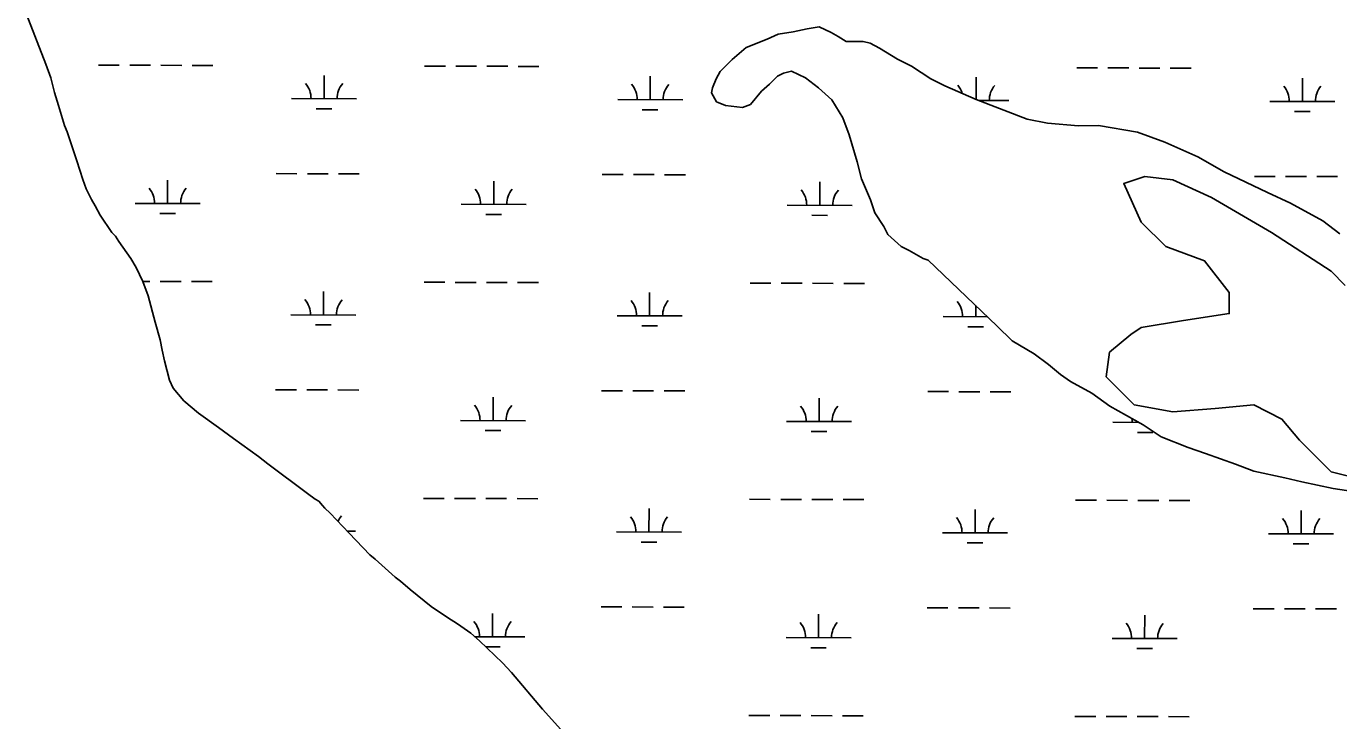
# Model space of a CAD drawing. Extents: x 3161615 to 3199515, y 867541 to 892976.
# Drawn here: x 3172079 to 3174099, y 883456 to 884524 of the extents above; entities that cross this region are included whole.
import ezdxf

# ---------------------------------------------------------------- set-up
doc = ezdxf.new("R2010")
doc.units = 0
for name, color, linetype in [('V-SITE-VEGE', 7, 'Continuous'), ('V-TOPO-SHOR', 7, 'Continuous'), ('V-WETL-SWMP', 7, 'Continuous')]:
    doc.layers.add(name, color=color, linetype=linetype)

msp = doc.modelspace()

# ---------------------------------------------------------------- linework, layer by layer
at = {"layer": 'V-SITE-VEGE'}
for p, q in [((3173219.4, 884504.4), (3173236.3, 884512.3)), ((3173236.3, 884512.3), (3173259.4, 884515.6)), ((3173259.4, 884515.6), (3173281, 884520.4)), ((3173281, 884520.4), (3173299.5, 884523.6)), ((3173299.5, 884523.6), (3173318, 884514.5)), ((3173318, 884514.5), (3173328.9, 884508.4)), ((3173328.9, 884508.4), (3173341.3, 884500.8)), ((3173165.7, 884473.2), (3173187.1, 884491.8)), ((3173187.1, 884491.8), (3173219.4, 884504.4)), ((3173341.3, 884500.8), (3173367.5, 884501)), ((3173367.5, 884501), (3173378.3, 884498.1)), ((3173378.3, 884498.1), (3173392.3, 884490.5)), ((3173392.3, 884490.5), (3173420.2, 884473.7)), ((3173147.3, 884454.5), (3173165.7, 884473.2)), ((3173420.2, 884473.7), (3173441.9, 884463.1)), ((3173141.2, 884443.6), (3173147.3, 884454.5)), ((3173235.3, 884447.5), (3173223.1, 884435.1)), ((3173244.5, 884452.2), (3173235.3, 884447.5)), ((3173256.8, 884455.4), (3173244.5, 884452.2)), ((3173278.5, 884444.8), (3173256.8, 884455.4)), ((3173441.9, 884463.1), (3173471.3, 884443.3)), ((3173133.7, 884422), (3173135.2, 884429.7)), ((3173135.2, 884429.7), (3173141.2, 884443.6)), ((3173223.1, 884435.1), (3173210.8, 884424.2)), ((3173298.7, 884429.5), (3173278.5, 884444.8)), ((3173318.9, 884411.2), (3173298.7, 884429.5)), ((3173471.3, 884443.3), (3173493, 884432.7)), ((3173493, 884432.7), (3173541, 884411.5)), ((3173141.5, 884408.2), (3173133.7, 884422)), ((3173155.5, 884402.1), (3173141.5, 884408.2)), ((3173210.8, 884424.2), (3173194, 884404)), ((3173336.1, 884383.6), (3173318.9, 884411.2)), ((3173541, 884411.5), (3173619.9, 884381.3)), ((3173181.7, 884399.2), (3173155.5, 884402.1)), ((3173194, 884404), (3173181.7, 884399.2)), ((3173345.6, 884357.4), (3173336.1, 884383.6)), ((3173619.9, 884381.3), (3173650.8, 884375.4)), ((3173650.8, 884375.4), (3173698.7, 884371.1)), ((3173698.7, 884371.1), (3173729.5, 884371.4)), ((3173729.5, 884371.4), (3173789.8, 884361.1)), ((3173358.2, 884315.9), (3173345.6, 884357.4)), ((3173789.8, 884361.1), (3173831.5, 884346)), ((3173831.5, 884346), (3173882.6, 884323.3)), ((3173364.6, 884289.7), (3173358.2, 884315.9)), ((3173882.6, 884323.3), (3173922.9, 884300.5)), ((3173378.8, 884257.4), (3173364.6, 884289.7)), ((3173922.9, 884300.5), (3173989.5, 884268.6)), ((3173989.5, 884268.6), (3174025.1, 884252)), ((3173385.1, 884237.4), (3173378.8, 884257.4)), ((3174025.1, 884252), (3174074.7, 884224.6)), ((3173399.2, 884215.9), (3173385.1, 884237.4)), ((3174074.7, 884224.6), (3174101.1, 884204.8)), ((3173405.4, 884203.7), (3173399.2, 884215.9)), ((3173425.7, 884185.3), (3173405.4, 884203.7)), ((3173438, 884179.2), (3173425.7, 884185.3)), ((3173459.7, 884167.1), (3173438, 884179.2)), ((3173467.5, 884164.1), (3173459.7, 884167.1)), ((3173573.2, 884063.1), (3173467.5, 884164.1)), ((3173596.5, 884040.2), (3173573.2, 884063.1)), ((3173630.6, 884020.4), (3173596.5, 884040.2)), ((3173652.4, 884003.6), (3173630.6, 884020.4)), ((3173671, 883988.4), (3173652.4, 884003.6)), ((3173686.5, 883977.7), (3173671, 883988.4)), ((3173719.1, 883959.5), (3173686.5, 883977.7)), ((3173747, 883939.6), (3173719.1, 883959.5)), ((3173798.1, 883910.7), (3173747, 883939.6)), ((3173826, 883892.5), (3173798.1, 883910.7)), ((3173867.8, 883875.8), (3173826, 883892.5)), ((3173894.1, 883866.8), (3173867.8, 883875.8)), ((3173940.5, 883850.2), (3173894.1, 883866.8)), ((3173968.4, 883839.7), (3173940.5, 883850.2)), ((3174016.3, 883829.3), (3173968.4, 883839.7)), ((3174042.6, 883823.3), (3174016.3, 883829.3)), ((3174090.5, 883812.9), (3174042.6, 883823.3)), ((3174121.4, 883808.5), (3174090.5, 883812.9))]:
    msp.add_line(p, q, dxfattribs=at)
at = {"layer": 'V-TOPO-SHOR'}
msp.add_lwpolyline([(3174109.3, 884125.5), (3174087.6, 884147.2), (3173995.6, 884206.7), (3173903.6, 884260.9), (3173844.1, 884287.9), (3173800.8, 884293.3), (3173768.3, 884282.5), (3173795.3, 884223), (3173833.2, 884185.1), (3173892.8, 884163.4), (3173930.7, 884114.7), (3173930.7, 884082.2), (3173860.3, 884071.4), (3173795.3, 884060.6), (3173779.1, 884049.7), (3173746.6, 884022.7), (3173741.2, 883984.8), (3173784.5, 883941.5), (3173844.1, 883930.7), (3173909, 883936.1), (3173968.6, 883941.5), (3174011.9, 883919.8), (3174038.9, 883887.3), (3174087.6, 883838.6), (3174131, 883827.8)], dxfattribs=at)
at = {"layer": 'V-WETL-SWMP'}
for p, q in [((3172109.1, 884465.7), (3172079.1, 884543.8)), ((3173236.3, 884512.3), (3173219.4, 884504.4)), ((3173259.4, 884515.6), (3173236.3, 884512.3)), ((3173281, 884520.4), (3173259.4, 884515.6)), ((3173299.5, 884523.6), (3173281, 884520.4)), ((3173318, 884514.5), (3173299.5, 884523.6)), ((3173328.9, 884508.4), (3173318, 884514.5)), ((3173341.3, 884500.8), (3173328.9, 884508.4)), ((3173187.1, 884491.8), (3173165.7, 884473.2)), ((3173219.4, 884504.4), (3173187.1, 884491.8)), ((3173367.5, 884501), (3173341.3, 884500.8)), ((3173378.3, 884498.1), (3173367.5, 884501)), ((3173392.3, 884490.5), (3173378.3, 884498.1)), ((3173420.2, 884473.7), (3173392.3, 884490.5)), ((3172116.9, 884444.8), (3172109.1, 884465.7)), ((3173165.7, 884473.2), (3173147.3, 884454.5)), ((3173441.9, 884463.1), (3173420.2, 884473.7)), ((3172190.4, 884464.4), (3172222.4, 884464.3)), ((3172238.4, 884464.3), (3172270.4, 884464.2)), ((3172286.4, 884464.2), (3172318.4, 884464.1)), ((3172334.4, 884464), (3172366.4, 884463.9)), ((3172537.6, 884412.7), (3172537.7, 884448.7)), ((3172692.3, 884463), (3172724.3, 884463)), ((3172740.3, 884462.9), (3172772.3, 884462.8)), ((3172788.3, 884462.8), (3172820.3, 884462.7)), ((3172836.3, 884462.6), (3172868.3, 884462.6)), ((3173039.5, 884411.3), (3173039.6, 884447.3)), ((3173147.3, 884454.5), (3173141.2, 884443.6)), ((3173223.1, 884435.1), (3173235.3, 884447.5)), ((3173235.3, 884447.5), (3173244.5, 884452.2)), ((3173244.5, 884452.2), (3173256.8, 884455.4)), ((3173256.8, 884455.4), (3173278.5, 884444.8)), ((3173471.3, 884443.3), (3173441.9, 884463.1)), ((3173541.4, 884411.3), (3173541.5, 884446)), ((3173696.1, 884460.3), (3173728.1, 884460.2)), ((3173744.1, 884460.1), (3173776.1, 884460.1)), ((3173792.1, 884460), (3173824.1, 884459.9)), ((3173840.1, 884459.9), (3173872.1, 884459.8)), ((3172122.7, 884422.1), (3172116.9, 884444.8)), ((3173135.2, 884429.7), (3173133.7, 884422)), ((3173141.2, 884443.6), (3173135.2, 884429.7)), ((3173210.8, 884424.2), (3173223.1, 884435.1)), ((3173278.5, 884444.8), (3173298.7, 884429.5)), ((3173298.7, 884429.5), (3173318.9, 884411.2)), ((3173493, 884432.7), (3173471.3, 884443.3)), ((3173541, 884411.5), (3173493, 884432.7)), ((3174043.3, 884408.6), (3174043.4, 884444.6)), ((3172128.6, 884402.2), (3172122.7, 884422.1)), ((3172487.6, 884412.9), (3172587.6, 884412.6)), ((3172989.5, 884411.5), (3173089.5, 884411.2)), ((3173133.7, 884422), (3173141.5, 884408.2)), ((3173141.5, 884408.2), (3173155.5, 884402.1)), ((3173194, 884404), (3173210.8, 884424.2)), ((3173318.9, 884411.2), (3173336.1, 884383.6)), ((3173619.9, 884381.3), (3173541, 884411.5)), ((3173545, 884409.9), (3173591.4, 884409.8)), ((3173993.3, 884408.7), (3174093.3, 884408.4)), ((3172138.2, 884371.7), (3172128.6, 884402.2)), ((3172525.5, 884397.3), (3172549.5, 884397.3)), ((3173027.4, 884395.9), (3173051.4, 884395.9)), ((3173155.5, 884402.1), (3173181.7, 884399.2)), ((3173181.7, 884399.2), (3173194, 884404)), ((3174031.2, 884393.2), (3174055.2, 884393.1)), ((3172141.9, 884362), (3172138.2, 884371.7)), ((3173336.1, 884383.6), (3173345.6, 884357.4)), ((3173650.8, 884375.4), (3173619.9, 884381.3)), ((3173698.7, 884371.1), (3173650.8, 884375.4)), ((3173729.5, 884371.4), (3173698.7, 884371.1)), ((3173789.8, 884361.1), (3173729.5, 884371.4)), ((3172157, 884317.4), (3172141.9, 884362)), ((3173345.6, 884357.4), (3173358.2, 884315.9)), ((3173831.5, 884346), (3173789.8, 884361.1)), ((3173882.6, 884323.3), (3173831.5, 884346)), ((3172166.1, 884288.3), (3172157, 884317.4)), ((3173358.2, 884315.9), (3173364.6, 884289.7)), ((3173922.9, 884300.5), (3173882.6, 884323.3)), ((3172171.6, 884274.2), (3172166.1, 884288.3)), ((3172296.6, 884251.5), (3172296.7, 884287.5)), ((3172463.8, 884297.5), (3172495.8, 884297.4)), ((3172511.8, 884297.4), (3172543.8, 884297.3)), ((3172559.8, 884297.2), (3172591.8, 884297.1)), ((3172798.6, 884250.1), (3172798.7, 884286.1)), ((3172965.7, 884296.1), (3172997.7, 884296)), ((3173013.7, 884296), (3173045.7, 884295.9)), ((3173061.7, 884295.8), (3173093.7, 884295.8)), ((3173300.5, 884248.8), (3173300.6, 884284.8)), ((3173364.6, 884289.7), (3173378.8, 884257.4)), ((3173989.5, 884268.6), (3173922.9, 884300.5)), ((3173969.6, 884293.3), (3174001.6, 884293.3)), ((3174017.6, 884293.2), (3174049.6, 884293.1)), ((3174065.6, 884293.1), (3174097.6, 884293)), ((3172179.5, 884257.7), (3172171.6, 884274.2)), ((3174025.1, 884252), (3173989.5, 884268.6)), ((3172185.1, 884248), (3172179.5, 884257.7)), ((3172193.1, 884233.4), (3172185.1, 884248)), ((3172246.6, 884251.7), (3172346.6, 884251.4)), ((3172748.6, 884250.3), (3172848.6, 884250)), ((3173250.5, 884248.9), (3173350.5, 884248.6)), ((3173378.8, 884257.4), (3173385.1, 884237.4)), ((3174074.7, 884224.6), (3174025.1, 884252)), ((3172210.9, 884207), (3172193.1, 884233.4)), ((3172284.6, 884236.1), (3172308.6, 884236.1)), ((3172786.5, 884234.7), (3172810.5, 884234.7)), ((3173288.4, 884233.4), (3173312.4, 884233.3)), ((3173385.1, 884237.4), (3173399.2, 884215.9)), ((3174101.1, 884204.8), (3174074.7, 884224.6)), ((3172216.6, 884201.1), (3172210.9, 884207)), ((3173399.2, 884215.9), (3173405.4, 884203.7)), ((3173405.4, 884203.7), (3173425.7, 884185.3)), ((3172221.8, 884193.3), (3172216.6, 884201.1)), ((3172240.1, 884167), (3172221.8, 884193.3)), ((3173425.7, 884185.3), (3173438, 884179.2)), ((3172248.5, 884152.9), (3172240.1, 884167)), ((3173438, 884179.2), (3173459.7, 884167.1)), ((3173459.7, 884167.1), (3173467.5, 884164.1)), ((3173467.5, 884164.1), (3173573.2, 884063.1)), ((3172258.7, 884131.5), (3172248.5, 884152.9)), ((3172258.7, 884131.6), (3172269.5, 884131.5)), ((3172267, 884109.2), (3172258.7, 884131.5)), ((3172285.5, 884131.5), (3172317.5, 884131.4)), ((3172333.5, 884131.4), (3172365.5, 884131.3)), ((3172691.4, 884130.4), (3172723.4, 884130.3)), ((3172739.4, 884130.2), (3172771.4, 884130.2)), ((3172787.4, 884130.1), (3172819.4, 884130)), ((3172835.4, 884130), (3172867.4, 884129.9)), ((3173193.3, 884129), (3173225.3, 884128.9)), ((3173241.3, 884128.9), (3173273.3, 884128.8)), ((3173289.3, 884128.7), (3173321.3, 884128.6)), ((3173337.3, 884128.6), (3173369.3, 884128.5)), ((3172277.8, 884069), (3172267, 884109.2)), ((3172536.6, 884080.1), (3172536.7, 884116.1)), ((3173038.6, 884078.7), (3173038.6, 884114.7)), ((3173540.5, 884077.3), (3173540.5, 884094.4)), ((3172285.5, 884041.9), (3172277.8, 884069)), ((3172486.6, 884080.2), (3172586.6, 884079.9)), ((3172524.6, 884064.7), (3172548.6, 884064.6)), ((3172988.6, 884078.8), (3173088.6, 884078.5)), ((3173026.5, 884063.3), (3173050.5, 884063.2)), ((3173490.5, 884077.4), (3173558.4, 884077.2)), ((3173528.4, 884061.9), (3173552.4, 884061.8)), ((3173573.2, 884063.1), (3173596.5, 884040.2)), ((3172288.1, 884025.9), (3172285.5, 884041.9)), ((3172291.7, 884009.5), (3172288.1, 884025.9)), ((3173596.5, 884040.2), (3173630.6, 884020.4)), ((3172299.4, 883979.9), (3172291.7, 884009.5)), ((3173630.6, 884020.4), (3173652.4, 884003.6)), ((3173652.4, 884003.6), (3173671, 883988.4)), ((3173671, 883988.4), (3173686.5, 883977.7)), ((3172305.4, 883967.3), (3172299.4, 883979.9)), ((3172321.9, 883947.7), (3172305.4, 883967.3)), ((3172462.9, 883964.8), (3172494.9, 883964.7)), ((3172510.9, 883964.7), (3172542.9, 883964.6)), ((3172558.9, 883964.6), (3172590.9, 883964.5)), ((3172964.8, 883963.4), (3172996.8, 883963.4)), ((3173012.8, 883963.3), (3173044.8, 883963.2)), ((3173060.8, 883963.2), (3173092.8, 883963.1)), ((3173466.7, 883962.1), (3173498.7, 883962)), ((3173514.7, 883961.9), (3173546.7, 883961.8)), ((3173562.7, 883961.8), (3173594.7, 883961.7)), ((3173686.5, 883977.7), (3173719.1, 883959.4)), ((3172344.2, 883929), (3172321.9, 883947.7)), ((3172797.6, 883917.5), (3172797.7, 883953.5)), ((3173299.5, 883916.1), (3173299.6, 883952.1)), ((3173719.1, 883959.4), (3173747, 883939.6)), ((3172375.2, 883906.8), (3172344.2, 883929)), ((3173747, 883939.6), (3173798.1, 883910.7)), ((3172398, 883890), (3172375.2, 883906.8)), ((3172747.6, 883917.6), (3172847.6, 883917.3)), ((3172785.6, 883902.1), (3172809.6, 883902)), ((3173249.5, 883916.2), (3173349.5, 883915.9)), ((3173287.5, 883900.7), (3173311.5, 883900.6)), ((3173751.4, 883914.8), (3173791.1, 883914.7)), ((3173798.1, 883910.7), (3173826, 883892.5)), ((3172436.5, 883862.3), (3172398, 883890)), ((3173789.4, 883899.3), (3173813.4, 883899.2)), ((3173826, 883892.5), (3173867.8, 883875.8)), ((3172451.2, 883851), (3172436.5, 883862.3)), ((3173867.8, 883875.8), (3173894.1, 883866.8)), ((3173894.1, 883866.8), (3173940.5, 883850.2)), ((3172512.1, 883805.1), (3172451.2, 883851)), ((3173940.5, 883850.2), (3173968.4, 883839.7)), ((3173968.4, 883839.7), (3174016.3, 883829.3)), ((3174016.3, 883829.3), (3174042.6, 883823.3)), ((3174042.6, 883823.3), (3174090.5, 883812.9)), ((3172524, 883796.7), (3172512.1, 883805.1)), ((3174090.5, 883812.9), (3174121.4, 883808.5)), ((3172529.7, 883793.7), (3172524, 883796.7)), ((3172534.9, 883786.9), (3172529.7, 883793.7)), ((3172538.7, 883782.9), (3172534.9, 883786.9)), ((3172546.7, 883775.1), (3172538.7, 883782.9)), ((3172690.5, 883797.7), (3172722.5, 883797.6)), ((3172738.5, 883797.6), (3172770.5, 883797.5)), ((3172786.5, 883797.4), (3172818.5, 883797.3)), ((3172834.5, 883797.3), (3172866.5, 883797.2)), ((3173037.6, 883746), (3173037.7, 883782)), ((3173192.4, 883796.3), (3173224.4, 883796.2)), ((3173240.4, 883796.2), (3173272.4, 883796.1)), ((3173288.4, 883796), (3173320.4, 883796)), ((3173336.4, 883795.9), (3173368.4, 883795.8)), ((3173539.5, 883744.6), (3173539.6, 883780.6)), ((3173694.3, 883794.9), (3173726.3, 883794.8)), ((3173742.3, 883794.8), (3173774.3, 883794.7)), ((3173790.3, 883794.7), (3173822.3, 883794.6)), ((3173838.3, 883794.5), (3173870.3, 883794.4)), ((3174041.4, 883743.2), (3174041.5, 883779.2)), ((3172576.1, 883744.2), (3172546.7, 883775.1)), ((3172573.1, 883747.3), (3172585.7, 883747.2)), ((3172608.2, 883710.9), (3172576.1, 883744.2)), ((3172987.6, 883746.1), (3173087.6, 883745.9)), ((3173489.5, 883744.7), (3173589.5, 883744.5)), ((3173991.4, 883743.4), (3174091.4, 883743.1)), ((3173025.6, 883730.6), (3173049.6, 883730.5)), ((3173527.5, 883729.2), (3173551.5, 883729.1)), ((3174029.4, 883727.8), (3174053.4, 883727.8)), ((3172616.3, 883704), (3172608.2, 883710.9)), ((3172647.1, 883676.4), (3172616.3, 883704)), ((3172655.2, 883670.5), (3172647.1, 883676.4)), ((3172669.9, 883657.7), (3172655.2, 883670.5)), ((3172702.2, 883631.1), (3172669.9, 883657.7)), ((3172727.4, 883614.3), (3172702.2, 883631.1)), ((3172796.7, 883584.8), (3172796.8, 883620.8)), ((3172963.9, 883630.8), (3172995.9, 883630.7)), ((3173011.9, 883630.6), (3173043.9, 883630.5)), ((3173059.9, 883630.5), (3173091.9, 883630.4)), ((3173298.6, 883583.4), (3173298.7, 883619.4)), ((3173465.8, 883629.4), (3173497.8, 883629.3)), ((3173513.8, 883629.2), (3173545.8, 883629.2)), ((3173561.8, 883629.1), (3173593.8, 883629)), ((3173800.5, 883582), (3173800.6, 883618)), ((3173967.7, 883628), (3173999.7, 883627.9)), ((3174015.7, 883627.9), (3174047.7, 883627.8)), ((3174063.7, 883627.7), (3174095.7, 883627.6)), ((3172742.7, 883604.9), (3172727.4, 883614.3)), ((3172763.2, 883590.5), (3172742.7, 883604.9)), ((3172776.9, 883578.7), (3172763.2, 883590.5)), ((3172769.7, 883584.9), (3172846.7, 883584.7)), ((3172812, 883544.8), (3172776.9, 883578.7)), ((3173248.6, 883583.6), (3173348.6, 883583.3)), ((3173750.5, 883582.2), (3173850.5, 883581.9)), ((3172786.6, 883569.4), (3172808.7, 883569.3)), ((3173286.6, 883568), (3173310.6, 883567.9)), ((3173788.5, 883566.6), (3173812.5, 883566.6)), ((3172826.2, 883529.6), (3172812, 883544.8)), ((3172873.8, 883473.4), (3172826.2, 883529.6)), ((3172902.2, 883442), (3172873.8, 883473.4)), ((3173191.4, 883463.6), (3173223.4, 883463.5)), ((3173239.4, 883463.5), (3173271.4, 883463.4)), ((3173287.4, 883463.4), (3173319.4, 883463.3)), ((3173335.4, 883463.2), (3173367.4, 883463.2)), ((3173693.3, 883462.3), (3173725.3, 883462.2)), ((3173741.3, 883462.1), (3173773.3, 883462)), ((3173789.3, 883462), (3173821.3, 883461.9)), ((3173837.3, 883461.9), (3173869.3, 883461.8))]:
    msp.add_line(p, q, dxfattribs=at)
for centre, start, end in [((3172482.3, 884413.4), 359.0699, 40.6135), ((3172592.8, 884413.1), 139.0699, 180.6135), ((3172984.2, 884412), 359.0699, 40.6135), ((3173094.7, 884411.7), 139.0699, 180.6135), ((3173486.1, 884410.6), 16.879, 40.6135), ((3173596.6, 884410.3), 139.0699, 180.6135), ((3173988, 884409.2), 359.0699, 40.6135), ((3174098.5, 884408.9), 139.0699, 180.6135), ((3172241.4, 884252.2), 359.0699, 40.6135), ((3172351.9, 884251.9), 139.0699, 180.6135), ((3172743.3, 884250.8), 359.0699, 40.6135), ((3172853.8, 884250.5), 139.0699, 180.6135), ((3173245.2, 884249.4), 359.0699, 40.6135), ((3173355.7, 884249.1), 139.0699, 180.6135), ((3172481.4, 884080.7), 359.0699, 40.6135), ((3172591.9, 884080.4), 139.0699, 180.6135), ((3172983.3, 884079.3), 359.0699, 40.6135), ((3173093.8, 884079), 139.0699, 180.6135), ((3173485.2, 884077.9), 359.0699, 40.6135), ((3172742.4, 883918.1), 359.0699, 40.6135), ((3172852.9, 883917.8), 139.0699, 180.6135), ((3173244.3, 883916.7), 359.0699, 40.6135), ((3173354.8, 883916.4), 139.0699, 180.6135), ((3173746.2, 883915.3), 359.0699, 8.2263), ((3172591, 883747.7), 139.0699, 155.5545), ((3172982.4, 883746.6), 359.0699, 40.6135), ((3173092.9, 883746.3), 139.0699, 180.6135), ((3173484.3, 883745.2), 359.0699, 40.6135), ((3173594.8, 883744.9), 139.0699, 180.6135), ((3173986.2, 883743.8), 359.0699, 40.6135), ((3174096.7, 883743.5), 139.0699, 180.6135), ((3172741.5, 883585.4), 359.0699, 40.6135), ((3172852, 883585.1), 139.0699, 180.6135), ((3173243.4, 883584), 359.0699, 40.6135), ((3173353.9, 883583.7), 139.0699, 180.6135), ((3173745.3, 883582.7), 359.0699, 40.6135), ((3173855.8, 883582.3), 139.0699, 180.6135)]:
    msp.add_arc(centre, 35.2, start, end, dxfattribs=at)

doc.saveas('drawing.dxf')
